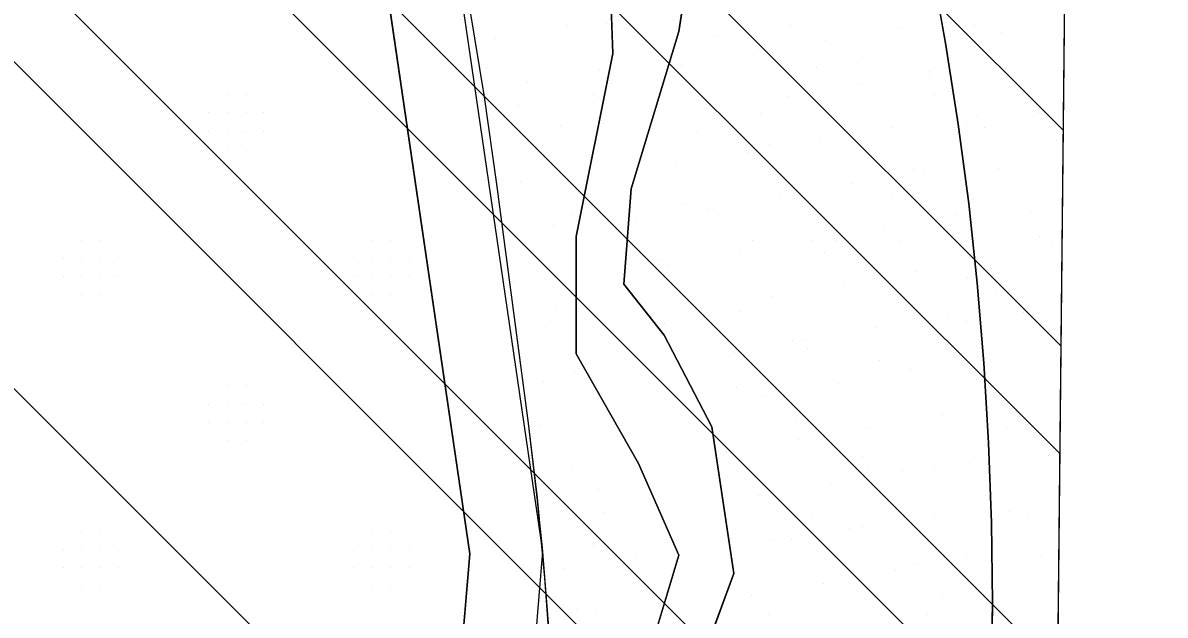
# Model space of a CAD drawing. Extents: x 419109 to 421295, y 4452223 to 4457798.
# Drawn here: x 421060 to 421295.4, y 4455666.6 to 4455788.6 of the extents above; entities that cross this region are included whole.
import ezdxf

# ---------------------------------------------------------------- set-up
doc = ezdxf.new("R2010")
doc.units = 0
for name, color, linetype in [('ADAKENARI', 7, 'Continuous'), ('Default', 7, 'Continuous'), ('PAFTALAMA', 7, 'Continuous'), ('PL_AYA_BOLGE_PARKI', 7, 'Continuous'), ('PL_AYA_PARK_DINLENME', 7, 'Continuous'), ('PL_T_GUNUBIRLIK', 7, 'Continuous'), ('PL_TA_K_DERE', 7, 'Continuous'), ('SN_TR_SIVILASMA', 7, 'Continuous'), ('TR_PARKALANI', 7, 'Continuous'), ('TRFAT_GUNUBİRLİK', 7, 'Continuous')]:
    doc.layers.add(name, color=color, linetype=linetype)

# ---------------------------------------------------------------- blocks, each defined once
blk = doc.blocks.new('POINT_DISPLAY')
at = {"layer": 'Default'}
blk.add_line((0, 0), (0, 0), dxfattribs=at)

msp = doc.modelspace()

# ---------------------------------------------------------------- linework, layer by layer
at = {"layer": 'ADAKENARI'}
for p, q in [((421181.6, 4455782.36), (421179.42, 4455840.61)), ((421198.96, 4455811.79), (421195.18, 4455786.88)), ((421167.19, 4455679.67), (421148.54, 4455806.98)), ((421152.1, 4455679.21), (421133.7, 4455804.79)), ((421250.21, 4455784.03), (421247.29, 4455800.26)), ((421195.18, 4455786.88), (421185.37, 4455754.43)), ((421252.74, 4455767.74), (421250.21, 4455784.03)), ((421174.05, 4455744.62), (421181.6, 4455782.36)), ((421254.89, 4455751.39), (421252.74, 4455767.74)), ((421185.37, 4455754.43), (421183.86, 4455734.81)), ((421256.64, 4455734.99), (421254.89, 4455751.39)), ((421174.05, 4455720.47), (421174.05, 4455744.62)), ((421183.86, 4455734.81), (421192.17, 4455724.25)), ((421258.01, 4455718.56), (421256.64, 4455734.99)), ((421192.17, 4455724.25), (421201.98, 4455705.38)), ((421186.88, 4455697.83), (421174.05, 4455720.47)), ((421258.99, 4455702.09), (421258.01, 4455718.56)), ((421201.98, 4455705.38), (421206.51, 4455675.19)), ((421259.58, 4455685.61), (421258.99, 4455702.09)), ((421195.18, 4455678.97), (421186.88, 4455697.83)), ((421259.77, 4455669.13), (421259.58, 4455685.61)), ((421158.19, 4455573.05), (421167.19, 4455679.67)), ((421144.29, 4455586.77), (421152.1, 4455679.21)), ((421186.13, 4455648.78), (421195.18, 4455678.97)), ((421206.51, 4455675.19), (421201.22, 4455660.85)), ((421259.58, 4455652.64), (421259.77, 4455669.13))]:
    msp.add_line(p, q, dxfattribs=at)
msp.add_arc((420521.66, 4455621.29), 648.11, 352.89129, 7.52382, dxfattribs=at)
at = {"layer": 'PAFTALAMA'}
msp.add_lwpolyline([(419168.18, 4457798.01), (419138.44, 4455021.89), (421266.41, 4454999.4), (421295.36, 4457775.52)], dxfattribs=at)
at = {"layer": 'PL_AYA_BOLGE_PARKI'}
msp.add_line((421271.52, 4455489.32), (421283.96, 4456682.26), dxfattribs=at)
msp.add_lwpolyline([(421216.89, 4455920.89), (421236.23, 4455848.47), (421240.3, 4455832.49), (421243.98, 4455816.42), (421247.29, 4455800.26), (421250.21, 4455784.03), (421252.74, 4455767.74), (421254.89, 4455751.39), (421256.64, 4455734.99), (421258.01, 4455718.56), (421258.99, 4455702.09), (421259.58, 4455685.61), (421259.77, 4455669.13), (421259.58, 4455652.64), (421258.99, 4455636.16), (421258.01, 4455619.7), (421256.64, 4455603.26), (421254.88, 4455586.87), (421252.74, 4455570.52), (421250.21, 4455554.22), (421247.29, 4455537.99), (421243.98, 4455521.84), (421240.3, 4455505.76), (421271.52, 4455489.32)], dxfattribs=at)
at = {"layer": 'PL_AYA_PARK_DINLENME'}
for points in [[(421128.16, 4456002.78), (421151.46, 4455956.18), (421161.71, 4455898.39), (421179.42, 4455840.61), (421181.6, 4455782.36), (421174.05, 4455744.62), (421174.05, 4455720.47), (421186.88, 4455697.83), (421195.18, 4455678.97), (421186.13, 4455648.78), (421172.54, 4455608.78), (421170.28, 4455589.91), (421180.09, 4455564.26), (421178.58, 4455549.16), (421174.81, 4455545.39), (421170.82, 4455538.15)], [(421168.71, 4455658.29), (421167.6, 4455674.28), (421166.09, 4455690.23), (421164.19, 4455706.15), (421157.68, 4455755.43), (421157.68, 4455755.42), (421155.11, 4455773.39), (421152.17, 4455791.3), (421148.85, 4455809.15), (421145.15, 4455826.92), (421141.09, 4455844.61), (421136.64, 4455862.22), (421131.83, 4455879.72), (421126.66, 4455897.12), (421121.11, 4455914.4), (421115.21, 4455931.57), (421108.94, 4455948.61), (421102.32, 4455965.51), (421095.34, 4455982.27)], [(421180.89, 4455533.26), (421185.37, 4455543.12), (421189.15, 4455562.75), (421185.37, 4455581.61), (421187.64, 4455605.76), (421201.22, 4455660.85), (421206.51, 4455675.19), (421201.98, 4455705.38), (421192.17, 4455724.25), (421183.86, 4455734.81), (421185.37, 4455754.43), (421195.18, 4455786.88), (421198.96, 4455811.79), (421197.45, 4455846.5), (421189.15, 4455863.11), (421172.54, 4455895.56), (421163.49, 4455946.88), (421152.17, 4455978.57)], [(421201.25, 4455972.48), (421206.84, 4455955.4), (421212.06, 4455938.2), (421216.89, 4455920.89), (421236.23, 4455848.47), (421240.3, 4455832.49), (421243.98, 4455816.42), (421247.29, 4455800.26), (421250.21, 4455784.03), (421252.74, 4455767.74), (421254.89, 4455751.39), (421256.64, 4455734.99), (421258.01, 4455718.56), (421258.99, 4455702.09), (421259.58, 4455685.61), (421259.77, 4455669.13), (421259.58, 4455652.64)]]:
    msp.add_lwpolyline(points, dxfattribs=at)
at = {"layer": 'PL_T_GUNUBIRLIK'}
msp.add_lwpolyline([(421067.57, 4456024.2), (421099.86, 4455958.61), (421115.11, 4455906.97), (421126.3, 4455854.38), (421133.7, 4455804.79), (421152.1, 4455679.21), (421144.29, 4455586.77)], dxfattribs=at)
at = {"layer": 'PL_TA_K_DERE'}
for points in [[(421128.16, 4456002.78), (421151.46, 4455956.18), (421161.71, 4455898.39), (421179.42, 4455840.61), (421181.6, 4455782.36), (421174.05, 4455744.62), (421174.05, 4455720.47), (421186.88, 4455697.83), (421195.18, 4455678.97), (421186.13, 4455648.78), (421172.54, 4455608.78), (421170.28, 4455589.91), (421180.09, 4455564.26), (421178.58, 4455549.16), (421174.81, 4455545.39), (421170.94, 4455538.38)], [(421180.98, 4455533.46), (421185.37, 4455543.12), (421189.15, 4455562.75), (421185.37, 4455581.61), (421187.64, 4455605.76), (421201.22, 4455660.85), (421206.51, 4455675.19), (421201.98, 4455705.38), (421192.17, 4455724.25), (421183.86, 4455734.81), (421185.37, 4455754.43), (421195.18, 4455786.88), (421198.96, 4455811.79), (421197.45, 4455846.5), (421189.15, 4455863.11), (421172.54, 4455895.56), (421163.49, 4455946.88), (421152.17, 4455978.57)]]:
    msp.add_lwpolyline(points, dxfattribs=at)
at = {"layer": 'SN_TR_SIVILASMA'}
for p, q in [((421274.41, 4455766.47), (420135.66, 4456905.22)), ((421273.94, 4455722.03), (420248.84, 4456747.14)), ((421273.71, 4455699.81), (420266.8, 4456706.72)), ((421273.25, 4455655.37), (420276.01, 4456652.61)), ((421273.02, 4455633.15), (420276.28, 4456629.89)), ((421272.55, 4455588.71), (420264.03, 4456597.24)), ((421272.32, 4455566.5), (420257.91, 4456580.91)), ((421271.63, 4455499.84), (420239.54, 4456531.93))]:
    msp.add_line(p, q, dxfattribs=at)
at = {"layer": 'TRFAT_GUNUBİRLİK'}
for p, q in [((421102.1, 4455773.82), (421102.1, 4455773.82)), ((421105.85, 4455773.82), (421105.85, 4455773.82)), ((421098.35, 4455770.07), (421098.35, 4455770.07)), ((421102.1, 4455770.07), (421102.1, 4455770.07)), ((421105.85, 4455770.07), (421105.85, 4455770.07)), ((421109.6, 4455770.07), (421109.6, 4455770.07)), ((421098.35, 4455766.32), (421098.35, 4455766.32)), ((421102.1, 4455766.32), (421102.1, 4455766.32)), ((421105.85, 4455766.32), (421105.85, 4455766.32)), ((421109.6, 4455766.32), (421109.6, 4455766.32)), ((421102.1, 4455762.57), (421102.1, 4455762.57)), ((421105.85, 4455762.57), (421105.85, 4455762.57)), ((421072.1, 4455743.82), (421072.1, 4455743.82)), ((421075.85, 4455743.82), (421075.85, 4455743.82)), ((421132.1, 4455743.82), (421132.1, 4455743.82)), ((421135.85, 4455743.82), (421135.85, 4455743.82)), ((421068.35, 4455740.07), (421068.35, 4455740.07)), ((421072.1, 4455740.07), (421072.1, 4455740.07)), ((421075.85, 4455740.07), (421075.85, 4455740.07)), ((421079.6, 4455740.07), (421079.6, 4455740.07)), ((421128.35, 4455740.07), (421128.35, 4455740.07)), ((421132.1, 4455740.07), (421132.1, 4455740.07)), ((421135.85, 4455740.07), (421135.85, 4455740.07)), ((421139.6, 4455740.07), (421139.6, 4455740.07)), ((421068.35, 4455736.32), (421068.35, 4455736.32)), ((421072.1, 4455736.32), (421072.1, 4455736.32)), ((421075.85, 4455736.32), (421075.85, 4455736.32)), ((421079.6, 4455736.32), (421079.6, 4455736.32)), ((421128.35, 4455736.32), (421128.35, 4455736.32)), ((421132.1, 4455736.32), (421132.1, 4455736.32)), ((421135.85, 4455736.32), (421135.85, 4455736.32)), ((421139.6, 4455736.32), (421139.6, 4455736.32)), ((421072.1, 4455732.57), (421072.1, 4455732.57)), ((421075.85, 4455732.57), (421075.85, 4455732.57)), ((421132.1, 4455732.57), (421132.1, 4455732.57)), ((421135.85, 4455732.57), (421135.85, 4455732.57)), ((421102.1, 4455713.82), (421102.1, 4455713.82)), ((421105.85, 4455713.82), (421105.85, 4455713.82)), ((421098.35, 4455710.07), (421098.35, 4455710.07)), ((421102.1, 4455710.07), (421102.1, 4455710.07)), ((421105.85, 4455710.07), (421105.85, 4455710.07)), ((421109.6, 4455710.07), (421109.6, 4455710.07)), ((421098.35, 4455706.32), (421098.35, 4455706.32)), ((421102.1, 4455706.32), (421102.1, 4455706.32)), ((421105.85, 4455706.32), (421105.85, 4455706.32)), ((421109.6, 4455706.32), (421109.6, 4455706.32)), ((421102.1, 4455702.57), (421102.1, 4455702.57)), ((421105.85, 4455702.57), (421105.85, 4455702.57)), ((421072.1, 4455683.82), (421072.1, 4455683.82)), ((421075.85, 4455683.82), (421075.85, 4455683.82)), ((421132.1, 4455683.82), (421132.1, 4455683.82)), ((421135.85, 4455683.82), (421135.85, 4455683.82)), ((421068.35, 4455680.07), (421068.35, 4455680.07)), ((421072.1, 4455680.07), (421072.1, 4455680.07)), ((421075.85, 4455680.07), (421075.85, 4455680.07)), ((421079.6, 4455680.07), (421079.6, 4455680.07)), ((421128.35, 4455680.07), (421128.35, 4455680.07)), ((421132.1, 4455680.07), (421132.1, 4455680.07)), ((421135.85, 4455680.07), (421135.85, 4455680.07)), ((421139.6, 4455680.07), (421139.6, 4455680.07)), ((421068.35, 4455676.32), (421068.35, 4455676.32)), ((421072.1, 4455676.32), (421072.1, 4455676.32)), ((421075.85, 4455676.32), (421075.85, 4455676.32)), ((421079.6, 4455676.32), (421079.6, 4455676.32)), ((421128.35, 4455676.32), (421128.35, 4455676.32)), ((421132.1, 4455676.32), (421132.1, 4455676.32)), ((421135.85, 4455676.32), (421135.85, 4455676.32)), ((421139.6, 4455676.32), (421139.6, 4455676.32)), ((421072.1, 4455672.57), (421072.1, 4455672.57)), ((421075.85, 4455672.57), (421075.85, 4455672.57)), ((421132.1, 4455672.57), (421132.1, 4455672.57)), ((421135.85, 4455672.57), (421135.85, 4455672.57))]:
    msp.add_line(p, q, dxfattribs=at)

# ---------------------------------------------------------------- block references
at = {"layer": 'TR_PARKALANI', "xscale": 0.1, "yscale": 0.10000000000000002}
for p in [(421172.21, 4455788), (421180.23, 4455788.61), (421218.24, 4455788.2), (421255.81, 4455788.14), (421202.6, 4455785.88), (421240.34, 4455787.6), (421261.71, 4455786.69), (421157.44, 4455785.4), (421225.57, 4455785), (421210.8, 4455782.39), (421178.87, 4455779.02), (421196.03, 4455779.79), (421223.45, 4455779.52), (421232.14, 4455780.67), (421247, 4455778.62), (421262.47, 4455779.16), (421164.1, 4455776.42), (421246.91, 4455778.07), (421177.62, 4455773.84), (421232.23, 4455776.02), (421247.8, 4455773.85), (421161.98, 4455771.52), (421178.52, 4455773.04), (421217.46, 4455773.41), (421202.69, 4455770.81), (421211.96, 4455769.88), (421256.63, 4455769.3), (421269.13, 4455770.18), (421170.76, 4455767.44), (421238.89, 4455767.04), (421254.35, 4455767.57), (421258.23, 4455766.99), (421199.12, 4455766.18), (421224.12, 4455764.43), (421229.53, 4455765.9), (421273.01, 4455764.39), (421167.03, 4455763.4), (421213.89, 4455763.58), (421209.35, 4455761.83), (421194.58, 4455759.22), (421243.44, 4455758.37), (421245.55, 4455758.06), (421261.01, 4455758.59), (421162.65, 4455755.85), (421230.78, 4455755.45), (421216.01, 4455752.85), (421238.91, 4455753.33), (421158.51, 4455751.82), (421196.52, 4455751.41), (421201.24, 4455750.24), (421255.63, 4455752.22), (421173.28, 4455749.22), (421203.07, 4455749.37), (421252.21, 4455749.08), (421267.68, 4455749.61), (421169.31, 4455746.87), (421186.46, 4455747.64), (421237.44, 4455746.47), (421210.42, 4455743.88), (421222.67, 4455743.87), (421227.42, 4455743.69), (421240.83, 4455743.6), (421269.53, 4455744.69), (421207.9, 4455741.26), (421225.19, 4455741.28), (421272.08, 4455743.1), (421191.58, 4455739.72), (421193.12, 4455738.66), (421244.1, 4455737.49), (421254.74, 4455736.07), (421259.56, 4455738.03), (421161.2, 4455735.29), (421229.33, 4455734.89), (421214.56, 4455732.28), (421260.59, 4455733.46), (421169.81, 4455729.52), (421199.79, 4455729.68), (421207.82, 4455729.11), (421266.22, 4455729.05), (421266.93, 4455729.92), (421192.18, 4455726.79), (421250.76, 4455728.51), (421254.36, 4455727.13), (421167.86, 4455726.31), (421235.99, 4455725.91), (421218.52, 4455723.17), (421221.22, 4455723.3), (421206.45, 4455720.7), (421221.72, 4455721.58), (421252.13, 4455721.3), (421272.88, 4455720.07), (421174.52, 4455717.33), (421236.49, 4455718.98), (421242.87, 4455717.49), (421257.42, 4455719.53), (421258.11, 4455717.46), (421173.59, 4455716.69), (421242.65, 4455716.93), (421167.21, 4455714.75), (421207.03, 4455713.53), (421227.88, 4455714.32), (421213.11, 4455711.72), (421249.31, 4455707.95), (421264.77, 4455708.48), (421166.41, 4455705.74), (421181.11, 4455707.22), (421219.12, 4455706.81), (421203.48, 4455704.49), (421234.54, 4455705.34), (421262.59, 4455705.3), (421219.77, 4455702.74), (421204.99, 4455700.14), (421233.02, 4455699.28), (421255.97, 4455698.97), (421271.43, 4455699.5), (421173.07, 4455696.76), (421233.98, 4455696.98), (421241.2, 4455696.36), (421247.79, 4455696.68), (421226.43, 4455693.76), (421178.51, 4455692.45), (421189.04, 4455690.5), (421211.66, 4455691.16), (421258.32, 4455691.3), (421179.73, 4455687.78), (421222.49, 4455687.33), (421247.86, 4455687.39), (421263.32, 4455687.92), (421267.15, 4455686.75), (421192.41, 4455684.92), (421230.41, 4455684.51), (421233.09, 4455684.78), (421214.77, 4455682.19), (421218.32, 4455682.18), (421177.55, 4455680.85), (421186.39, 4455678.8), (421254.52, 4455678.41), (421269.98, 4455678.94), (421171.62, 4455676.2), (421239.75, 4455675.8), (421244.32, 4455676.98), (421224.98, 4455673.2), (421259.09, 4455674.37), (421210.2, 4455670.59), (421249.43, 4455670.78), (421174.16, 4455667.83), (421189.8, 4455670.15), (421178.28, 4455667.22), (421213.59, 4455666.82), (421246.41, 4455666.82), (421261.87, 4455667.35)]:
    msp.add_blockref('POINT_DISPLAY', p, dxfattribs=at)

doc.saveas('drawing.dxf')
